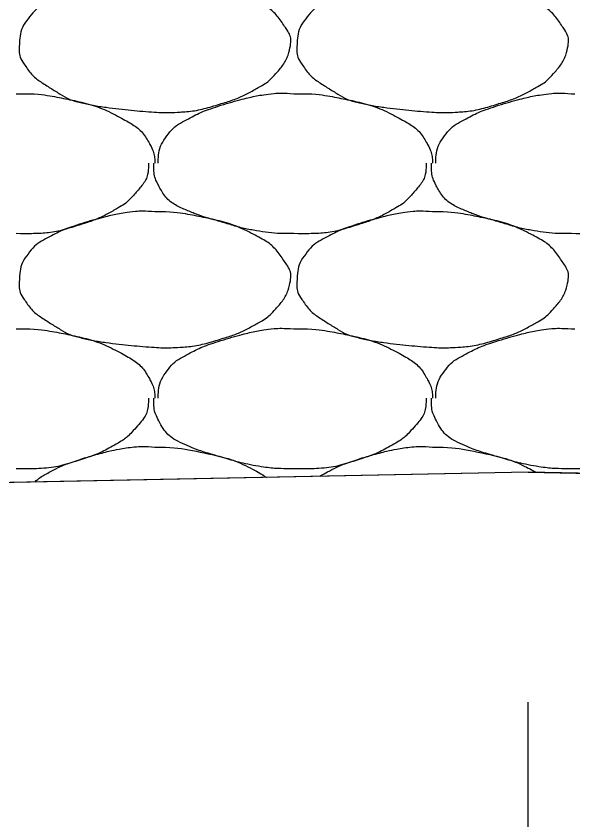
# Model space of a CAD drawing. Extents: x 1373719 to 1374161, y 379835 to 380167.
# Drawn here: x 1373964.505 to 1373965.429, y 379973.741 to 379975.076 of the extents above; entities that cross this region are included whole.
import ezdxf

# ---------------------------------------------------------------- set-up
doc = ezdxf.new("R2010")
doc.units = 0
for name, color, linetype in [('Aggregate Base Course', 7, 'Continuous'), ('GREEN_TXT', 7, 'Continuous'), ('SIGNATURE', 7, 'Continuous')]:
    doc.layers.add(name, color=color, linetype=linetype)

msp = doc.modelspace()

# ---------------------------------------------------------------- linework, layer by layer
for q in [(1373938.7049, 379973.7853), (1373992.0048, 379973.7853)]:
    msp.add_line((1373965.3548, 379974.3183), q)
at = {"layer": 'Aggregate Base Course'}
for points, degree in [([(1373964.7356, 379975.1412), (1373964.7619, 379975.1415), (1373964.7884, 379975.1376), (1373964.8148, 379975.1322), (1373964.847, 379975.1256), (1373964.8767, 379975.1158), (1373964.9066, 379975.0998), (1373964.9265, 379975.0891), (1373964.9401, 379975.0746), (1373964.9534, 379975.0548), (1373964.9591, 379975.0462), (1373964.9621, 379975.0364), (1373964.9606, 379975.0278), (1373964.9575, 379975.0109), (1373964.9487, 379974.9941), (1373964.9354, 379974.9792), (1373964.9269, 379974.9698), (1373964.9186, 379974.9634), (1373964.9084, 379974.9576), (1373964.8902, 379974.9473), (1373964.8723, 379974.9386), (1373964.8526, 379974.9324), (1373964.827, 379974.9243), (1373964.8015, 379974.9178), (1373964.7752, 379974.9162), (1373964.762, 379974.9154), (1373964.7487, 379974.9153), (1373964.7356, 379974.9162), (1373964.7157, 379974.9175), (1373964.696, 379974.9194), (1373964.6762, 379974.9216), (1373964.6544, 379974.924), (1373964.6329, 379974.9274), (1373964.6114, 379974.9324), (1373964.5937, 379974.9365), (1373964.5785, 379974.9459), (1373964.5628, 379974.9558), (1373964.5449, 379974.967), (1373964.5304, 379974.9779), (1373964.5178, 379974.9972), (1373964.5113, 379975.0071), (1373964.51, 379975.0177), (1373964.5106, 379975.0278), (1373964.5114, 379975.0424), (1373964.5145, 379975.0571), (1373964.525, 379975.071), (1373964.5356, 379975.0851), (1373964.5471, 379975.0926), (1373964.561, 379975.0998), (1373964.5728, 379975.106), (1373964.5844, 379975.1118), (1373964.597, 379975.116), (1373964.6148, 379975.122), (1373964.6327, 379975.1274), (1373964.651, 379975.1322), (1373964.6623, 379975.1351), (1373964.6736, 379975.1376), (1373964.6852, 379975.1394), (1373964.7018, 379975.142), (1373964.7189, 379975.1426), (1373964.7356, 379975.1412)], 3), ([(1373965.1964, 379975.1412), (1373965.2227, 379975.1415), (1373965.2492, 379975.1376), (1373965.2756, 379975.1322), (1373965.3078, 379975.1256), (1373965.3375, 379975.1158), (1373965.3674, 379975.0998), (1373965.3873, 379975.0891), (1373965.4009, 379975.0746), (1373965.4142, 379975.0548), (1373965.4199, 379975.0462), (1373965.4229, 379975.0364), (1373965.4214, 379975.0278), (1373965.4183, 379975.0109), (1373965.4095, 379974.9941), (1373965.3962, 379974.9792), (1373965.3877, 379974.9698), (1373965.3794, 379974.9634), (1373965.3692, 379974.9576), (1373965.351, 379974.9473), (1373965.3331, 379974.9386), (1373965.3134, 379974.9324), (1373965.2878, 379974.9243), (1373965.2623, 379974.9178), (1373965.236, 379974.9162), (1373965.2228, 379974.9154), (1373965.2095, 379974.9153), (1373965.1964, 379974.9162), (1373965.1765, 379974.9175), (1373965.1568, 379974.9194), (1373965.137, 379974.9216), (1373965.1152, 379974.924), (1373965.0937, 379974.9274), (1373965.0722, 379974.9324), (1373965.0545, 379974.9365), (1373965.0393, 379974.9459), (1373965.0236, 379974.9558), (1373965.0057, 379974.967), (1373964.9912, 379974.9779), (1373964.9786, 379974.9972), (1373964.9721, 379975.0071), (1373964.9708, 379975.0177), (1373964.9714, 379975.0278), (1373964.9722, 379975.0424), (1373964.9753, 379975.0571), (1373964.9858, 379975.071), (1373964.9964, 379975.0851), (1373965.0079, 379975.0926), (1373965.0218, 379975.0998), (1373965.0336, 379975.106), (1373965.0452, 379975.1118), (1373965.0578, 379975.116), (1373965.0756, 379975.122), (1373965.0935, 379975.1274), (1373965.1118, 379975.1322), (1373965.1231, 379975.1351), (1373965.1344, 379975.1376), (1373965.146, 379975.1394), (1373965.1626, 379975.142), (1373965.1797, 379975.1426), (1373965.1964, 379975.1412)], 3), ([(1373964.5052, 379974.9468), (1373964.507, 379974.9467), (1373964.5088, 379974.9469), (1373964.5106, 379974.9468)], 2), ([(1373964.5106, 379974.9468), (1373964.5369, 379974.9471), (1373964.5634, 379974.9432), (1373964.5898, 379974.9378), (1373964.622, 379974.9312), (1373964.6517, 379974.9214), (1373964.6816, 379974.9054), (1373964.7015, 379974.8947), (1373964.7174, 379974.8808), (1373964.7284, 379974.8604), (1373964.7331, 379974.8516), (1373964.7348, 379974.8427), (1373964.7356, 379974.8334), (1373964.7356, 379974.8328), (1373964.7357, 379974.8322), (1373964.7356, 379974.8316)], 3), ([(1373964.741, 379974.8316), (1373964.741, 379974.8322), (1373964.7409, 379974.8328), (1373964.741, 379974.8334), (1373964.7413, 379974.8486), (1373964.7456, 379974.8631), (1373964.7554, 379974.8766), (1373964.7653, 379974.8902), (1373964.7775, 379974.8982), (1373964.7914, 379974.9054), (1373964.8032, 379974.9116), (1373964.8148, 379974.9174), (1373964.8274, 379974.9216), (1373964.8452, 379974.9276), (1373964.8631, 379974.933), (1373964.8814, 379974.9378), (1373964.8927, 379974.9407), (1373964.904, 379974.9432), (1373964.9156, 379974.945), (1373964.9322, 379974.9476), (1373964.9493, 379974.9482), (1373964.966, 379974.9468)], 3), ([(1373964.966, 379974.9468), (1373964.9678, 379974.9467), (1373964.9696, 379974.9469), (1373964.9714, 379974.9468)], 2), ([(1373964.9714, 379974.9468), (1373964.9977, 379974.9471), (1373965.0242, 379974.9432), (1373965.0506, 379974.9378), (1373965.0828, 379974.9312), (1373965.1125, 379974.9214), (1373965.1424, 379974.9054), (1373965.1623, 379974.8947), (1373965.1782, 379974.8808), (1373965.1892, 379974.8604), (1373965.1939, 379974.8516), (1373965.1956, 379974.8427), (1373965.1964, 379974.8334), (1373965.1964, 379974.8328), (1373965.1965, 379974.8322), (1373965.1964, 379974.8316)], 3), ([(1373965.2018, 379974.8316), (1373965.2018, 379974.8322), (1373965.2017, 379974.8328), (1373965.2018, 379974.8334), (1373965.2021, 379974.8486), (1373965.2064, 379974.8631), (1373965.2162, 379974.8766), (1373965.2261, 379974.8902), (1373965.2383, 379974.8982), (1373965.2522, 379974.9054), (1373965.264, 379974.9116), (1373965.2756, 379974.9174), (1373965.2882, 379974.9216), (1373965.306, 379974.9276), (1373965.3239, 379974.933), (1373965.3422, 379974.9378), (1373965.3535, 379974.9407), (1373965.3648, 379974.9432), (1373965.3764, 379974.945), (1373965.393, 379974.9476), (1373965.4101, 379974.9482), (1373965.4268, 379974.9468)], 3), ([(1373965.4268, 379974.9468), (1373965.4286, 379974.9467), (1373965.4304, 379974.9469), (1373965.4322, 379974.9468)], 2), ([(1373964.7248, 379974.8316), (1373964.7248, 379974.8298), (1373964.7248, 379974.828), (1373964.7248, 379974.8262), (1373964.7241, 379974.8079), (1373964.7125, 379974.7921), (1373964.6996, 379974.7776), (1373964.6914, 379974.7684), (1373964.6828, 379974.7618), (1373964.6726, 379974.756), (1373964.6544, 379974.7457), (1373964.6365, 379974.737), (1373964.6168, 379974.7308), (1373964.5912, 379974.7227), (1373964.5657, 379974.7156), (1373964.5394, 379974.7146), (1373964.528, 379974.7141), (1373964.5165, 379974.7141), (1373964.5052, 379974.7146)], 3), ([(1373964.966, 379974.7146), (1373964.9636, 379974.7146), (1373964.9612, 379974.7146), (1373964.9588, 379974.7146), (1373964.9389, 379974.7146), (1373964.9191, 379974.7164), (1373964.8994, 379974.72), (1373964.8783, 379974.7238), (1373964.8583, 379974.7302), (1373964.8378, 379974.7361), (1373964.8202, 379974.7411), (1373964.8031, 379974.7468), (1373964.786, 379974.7542), (1373964.7669, 379974.7624), (1373964.751, 379974.7762), (1373964.741, 379974.7956), (1373964.7358, 379974.8056), (1373964.7338, 379974.8157), (1373964.7338, 379974.8262), (1373964.7338, 379974.828), (1373964.7338, 379974.8298), (1373964.7338, 379974.8316)], 3), ([(1373965.1856, 379974.8316), (1373965.1856, 379974.8298), (1373965.1856, 379974.828), (1373965.1856, 379974.8262), (1373965.1849, 379974.8079), (1373965.1733, 379974.7921), (1373965.1604, 379974.7776), (1373965.1522, 379974.7684), (1373965.1436, 379974.7618), (1373965.1334, 379974.756), (1373965.1152, 379974.7457), (1373965.0973, 379974.737), (1373965.0776, 379974.7308), (1373965.052, 379974.7227), (1373965.0265, 379974.7156), (1373965.0002, 379974.7146), (1373964.9888, 379974.7141), (1373964.9773, 379974.7141), (1373964.966, 379974.7146)], 3), ([(1373965.4268, 379974.7146), (1373965.4244, 379974.7146), (1373965.422, 379974.7146), (1373965.4196, 379974.7146), (1373965.3997, 379974.7146), (1373965.3799, 379974.7164), (1373965.3602, 379974.72), (1373965.3391, 379974.7238), (1373965.3191, 379974.7302), (1373965.2986, 379974.7361), (1373965.281, 379974.7411), (1373965.2639, 379974.7468), (1373965.2468, 379974.7542), (1373965.2277, 379974.7624), (1373965.2118, 379974.7762), (1373965.2018, 379974.7956), (1373965.1966, 379974.8056), (1373965.1946, 379974.8157), (1373965.1946, 379974.8262), (1373965.1946, 379974.828), (1373965.1946, 379974.8298), (1373965.1946, 379974.8316)], 3), ([(1373965.6464, 379974.8316), (1373965.6464, 379974.8298), (1373965.6464, 379974.828), (1373965.6464, 379974.8262), (1373965.6457, 379974.8079), (1373965.6341, 379974.7921), (1373965.6212, 379974.7776), (1373965.613, 379974.7684), (1373965.6044, 379974.7618), (1373965.5942, 379974.756), (1373965.576, 379974.7457), (1373965.5581, 379974.737), (1373965.5384, 379974.7308), (1373965.5128, 379974.7227), (1373965.4873, 379974.7156), (1373965.461, 379974.7146), (1373965.4496, 379974.7141), (1373965.4381, 379974.7141), (1373965.4268, 379974.7146)], 3), ([(1373964.7356, 379974.7506), (1373964.7619, 379974.7509), (1373964.7884, 379974.747), (1373964.8148, 379974.7416), (1373964.847, 379974.735), (1373964.8767, 379974.7252), (1373964.9066, 379974.7092), (1373964.9265, 379974.6985), (1373964.9401, 379974.684), (1373964.9534, 379974.6642), (1373964.9591, 379974.6556), (1373964.9621, 379974.6458), (1373964.9606, 379974.6372), (1373964.9575, 379974.6203), (1373964.9487, 379974.6035), (1373964.9354, 379974.5886), (1373964.9269, 379974.5792), (1373964.9186, 379974.5728), (1373964.9084, 379974.567), (1373964.8902, 379974.5567), (1373964.8723, 379974.548), (1373964.8526, 379974.5418), (1373964.827, 379974.5337), (1373964.8015, 379974.5272), (1373964.7752, 379974.5256), (1373964.762, 379974.5248), (1373964.7487, 379974.5247), (1373964.7356, 379974.5256), (1373964.7157, 379974.5269), (1373964.696, 379974.5288), (1373964.6762, 379974.531), (1373964.6544, 379974.5334), (1373964.6329, 379974.5368), (1373964.6114, 379974.5418), (1373964.5937, 379974.5459), (1373964.5785, 379974.5553), (1373964.5628, 379974.5652), (1373964.5449, 379974.5764), (1373964.5304, 379974.5873), (1373964.5178, 379974.6066), (1373964.5113, 379974.6165), (1373964.51, 379974.6271), (1373964.5106, 379974.6372), (1373964.5114, 379974.6518), (1373964.5145, 379974.6665), (1373964.525, 379974.6804), (1373964.5356, 379974.6945), (1373964.5471, 379974.702), (1373964.561, 379974.7092), (1373964.5728, 379974.7154), (1373964.5844, 379974.7212), (1373964.597, 379974.7254), (1373964.6148, 379974.7314), (1373964.6327, 379974.7368), (1373964.651, 379974.7416), (1373964.6623, 379974.7445), (1373964.6736, 379974.747), (1373964.6852, 379974.7488), (1373964.7018, 379974.7514), (1373964.7189, 379974.752), (1373964.7356, 379974.7506)], 3), ([(1373965.1964, 379974.7506), (1373965.2227, 379974.7509), (1373965.2492, 379974.747), (1373965.2756, 379974.7416), (1373965.3078, 379974.735), (1373965.3375, 379974.7252), (1373965.3674, 379974.7092), (1373965.3873, 379974.6985), (1373965.4009, 379974.684), (1373965.4142, 379974.6642), (1373965.4199, 379974.6556), (1373965.4229, 379974.6458), (1373965.4214, 379974.6372), (1373965.4183, 379974.6203), (1373965.4095, 379974.6035), (1373965.3962, 379974.5886), (1373965.3877, 379974.5792), (1373965.3794, 379974.5728), (1373965.3692, 379974.567), (1373965.351, 379974.5567), (1373965.3331, 379974.548), (1373965.3134, 379974.5418), (1373965.2878, 379974.5337), (1373965.2623, 379974.5272), (1373965.236, 379974.5256), (1373965.2228, 379974.5248), (1373965.2095, 379974.5247), (1373965.1964, 379974.5256), (1373965.1765, 379974.5269), (1373965.1568, 379974.5288), (1373965.137, 379974.531), (1373965.1152, 379974.5334), (1373965.0937, 379974.5368), (1373965.0722, 379974.5418), (1373965.0545, 379974.5459), (1373965.0393, 379974.5553), (1373965.0236, 379974.5652), (1373965.0057, 379974.5764), (1373964.9912, 379974.5873), (1373964.9786, 379974.6066), (1373964.9721, 379974.6165), (1373964.9708, 379974.6271), (1373964.9714, 379974.6372), (1373964.9722, 379974.6518), (1373964.9753, 379974.6665), (1373964.9858, 379974.6804), (1373964.9964, 379974.6945), (1373965.0079, 379974.702), (1373965.0218, 379974.7092), (1373965.0336, 379974.7154), (1373965.0452, 379974.7212), (1373965.0578, 379974.7254), (1373965.0756, 379974.7314), (1373965.0935, 379974.7368), (1373965.1118, 379974.7416), (1373965.1231, 379974.7445), (1373965.1344, 379974.747), (1373965.146, 379974.7488), (1373965.1626, 379974.7514), (1373965.1797, 379974.752), (1373965.1964, 379974.7506)], 3), ([(1373964.5052, 379974.5562), (1373964.507, 379974.5561), (1373964.5088, 379974.5563), (1373964.5106, 379974.5562)], 2), ([(1373964.5106, 379974.5562), (1373964.5369, 379974.5565), (1373964.5634, 379974.5526), (1373964.5898, 379974.5472), (1373964.622, 379974.5406), (1373964.6517, 379974.5308), (1373964.6816, 379974.5148), (1373964.7015, 379974.5041), (1373964.7174, 379974.4902), (1373964.7284, 379974.4698), (1373964.7331, 379974.461), (1373964.7348, 379974.4521), (1373964.7356, 379974.4428), (1373964.7356, 379974.4422), (1373964.7357, 379974.4416), (1373964.7356, 379974.441)], 3), ([(1373964.741, 379974.441), (1373964.741, 379974.4416), (1373964.7409, 379974.4422), (1373964.741, 379974.4428), (1373964.7413, 379974.458), (1373964.7456, 379974.4725), (1373964.7554, 379974.486), (1373964.7653, 379974.4996), (1373964.7775, 379974.5076), (1373964.7914, 379974.5148), (1373964.8032, 379974.521), (1373964.8148, 379974.5268), (1373964.8274, 379974.531), (1373964.8452, 379974.537), (1373964.8631, 379974.5424), (1373964.8814, 379974.5472), (1373964.8927, 379974.5501), (1373964.904, 379974.5526), (1373964.9156, 379974.5544), (1373964.9322, 379974.557), (1373964.9493, 379974.5576), (1373964.966, 379974.5562)], 3), ([(1373964.966, 379974.5562), (1373964.9678, 379974.5561), (1373964.9696, 379974.5563), (1373964.9714, 379974.5562)], 2), ([(1373964.9714, 379974.5562), (1373964.9977, 379974.5565), (1373965.0242, 379974.5526), (1373965.0506, 379974.5472), (1373965.0828, 379974.5406), (1373965.1125, 379974.5308), (1373965.1424, 379974.5148), (1373965.1623, 379974.5041), (1373965.1782, 379974.4902), (1373965.1892, 379974.4698), (1373965.1939, 379974.461), (1373965.1956, 379974.4521), (1373965.1964, 379974.4428), (1373965.1964, 379974.4422), (1373965.1965, 379974.4416), (1373965.1964, 379974.441)], 3), ([(1373965.2018, 379974.441), (1373965.2018, 379974.4416), (1373965.2017, 379974.4422), (1373965.2018, 379974.4428), (1373965.2021, 379974.458), (1373965.2064, 379974.4725), (1373965.2162, 379974.486), (1373965.2261, 379974.4996), (1373965.2383, 379974.5076), (1373965.2522, 379974.5148), (1373965.264, 379974.521), (1373965.2756, 379974.5268), (1373965.2882, 379974.531), (1373965.306, 379974.537), (1373965.3239, 379974.5424), (1373965.3422, 379974.5472), (1373965.3535, 379974.5501), (1373965.3648, 379974.5526), (1373965.3764, 379974.5544), (1373965.393, 379974.557), (1373965.4101, 379974.5576), (1373965.4268, 379974.5562)], 3), ([(1373965.4268, 379974.5562), (1373965.4286, 379974.5561), (1373965.4304, 379974.5563), (1373965.4322, 379974.5562)], 2), ([(1373964.7248, 379974.441), (1373964.7248, 379974.4392), (1373964.7248, 379974.4374), (1373964.7241, 379974.4173), (1373964.7125, 379974.4015), (1373964.6914, 379974.3778), (1373964.6828, 379974.3712), (1373964.6544, 379974.3551), (1373964.6365, 379974.3464), (1373964.5912, 379974.3321), (1373964.5657, 379974.325), (1373964.528, 379974.3235), (1373964.5165, 379974.3235), (1373964.5052, 379974.324)], 3), ([(1373964.966, 379974.324), (1373964.9636, 379974.324), (1373964.9612, 379974.324), (1373964.9389, 379974.324), (1373964.9191, 379974.3258), (1373964.8783, 379974.3332), (1373964.8583, 379974.3396), (1373964.8202, 379974.3505), (1373964.8031, 379974.3562), (1373964.7669, 379974.3718), (1373964.751, 379974.3856), (1373964.7358, 379974.415), (1373964.7338, 379974.4251), (1373964.7338, 379974.4374), (1373964.7338, 379974.4392), (1373964.7338, 379974.441)], 3), ([(1373965.1856, 379974.441), (1373965.1856, 379974.4392), (1373965.1856, 379974.4374), (1373965.1849, 379974.4173), (1373965.1733, 379974.4015), (1373965.1522, 379974.3778), (1373965.1436, 379974.3712), (1373965.1152, 379974.3551), (1373965.0973, 379974.3464), (1373965.052, 379974.3321), (1373965.0265, 379974.325), (1373964.9888, 379974.3235), (1373964.9773, 379974.3235), (1373964.966, 379974.324)], 3), ([(1373965.4268, 379974.324), (1373965.4244, 379974.324), (1373965.422, 379974.324), (1373965.3997, 379974.324), (1373965.3799, 379974.3258), (1373965.3391, 379974.3332), (1373965.3191, 379974.3396), (1373965.281, 379974.3505), (1373965.2639, 379974.3562), (1373965.2277, 379974.3718), (1373965.2118, 379974.3856), (1373965.1966, 379974.415), (1373965.1946, 379974.4251), (1373965.1946, 379974.4374), (1373965.1946, 379974.4392), (1373965.1946, 379974.441)], 3), ([(1373965.6464, 379974.441), (1373965.6464, 379974.4392), (1373965.6464, 379974.4374), (1373965.6464, 379974.4356), (1373965.6457, 379974.4173), (1373965.6341, 379974.4015), (1373965.6212, 379974.387), (1373965.613, 379974.3778), (1373965.6044, 379974.3712), (1373965.5942, 379974.3654), (1373965.576, 379974.3551), (1373965.5581, 379974.3464), (1373965.5384, 379974.3402), (1373965.5128, 379974.3321), (1373965.4873, 379974.325), (1373965.461, 379974.324), (1373965.4496, 379974.3235), (1373965.4381, 379974.3235), (1373965.4268, 379974.324)], 3), ([(1373964.536, 379974.3019), (1373964.5436, 379974.3088), (1373964.5518, 379974.3138), (1373964.5728, 379974.3248), (1373964.5844, 379974.3306), (1373964.6148, 379974.3408), (1373964.6327, 379974.3462), (1373964.6623, 379974.3539), (1373964.6736, 379974.3564), (1373964.7018, 379974.3608), (1373964.7189, 379974.3614), (1373964.7356, 379974.36)], 3), ([(1373964.7356, 379974.36), (1373964.7619, 379974.3603), (1373964.7884, 379974.3564), (1373964.847, 379974.3444), (1373964.8767, 379974.3346), (1373964.9117, 379974.3159), (1373964.9163, 379974.3129), (1373964.9207, 379974.3096)], 3), ([(1373965.0092, 379974.3114), (1373965.0132, 379974.314), (1373965.0174, 379974.3163), (1373965.0336, 379974.3248), (1373965.0452, 379974.3306), (1373965.0756, 379974.3408), (1373965.0935, 379974.3462), (1373965.1231, 379974.3539), (1373965.1344, 379974.3564), (1373965.1626, 379974.3608), (1373965.1797, 379974.3614), (1373965.1964, 379974.36)], 3), ([(1373965.1964, 379974.36), (1373965.2227, 379974.3603), (1373965.2492, 379974.3564), (1373965.3078, 379974.3444), (1373965.3375, 379974.3346), (1373965.3677, 379974.3184), (1373965.368, 379974.3182), (1373965.3684, 379974.318)], 3)]:
    msp.add_open_spline(points, degree=degree, dxfattribs=at)
at = {"layer": 'GREEN_TXT'}
msp.add_line((1373965.3548, 379972.2631), (1373965.3548, 379973.9361), dxfattribs=at)
at = {"layer": 'SIGNATURE'}
msp.add_lwpolyline([(1373961.0836, 379974.2329), (1373962.7242, 379976.2054), (1373965.3548, 379976.2486), (1373968.4651, 379976.1864), (1373969.7589, 379974.2302), (1373965.3548, 379974.3183)], close=True, dxfattribs=at)

doc.saveas('drawing.dxf')
